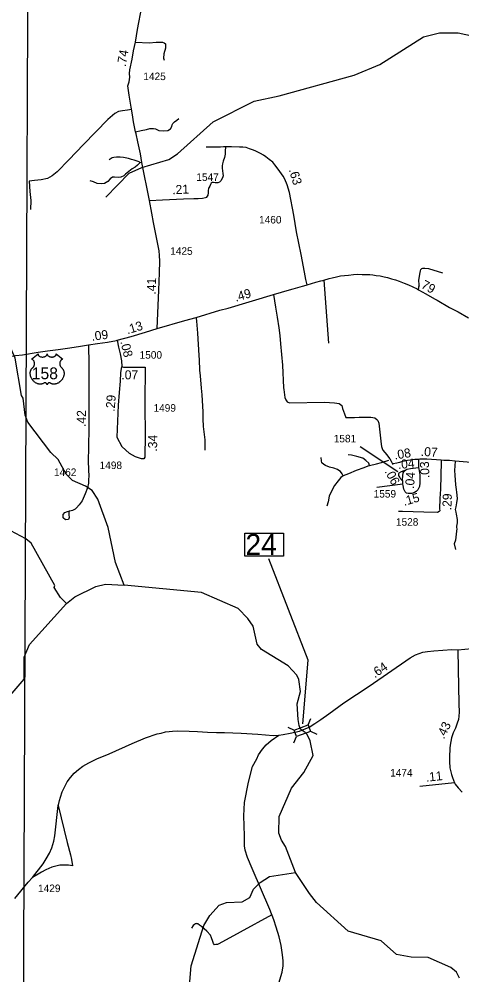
# Model space of a CAD drawing. Extents: x 2290615 to 2522933, y 819489 to 1012715.
# Drawn here: x 2369757 to 2377103, y 973391 to 989250 of the extents above; entities that cross this region are included whole.
import ezdxf

# ---------------------------------------------------------------- set-up
doc = ezdxf.new("R2010")
doc.units = 0
for name, color, linetype in [('Exist Hydrographic Creek Single Shore', 7, 'Continuous'), ('Exist Hydrographic Misc Water Feature', 7, 'Continuous'), ('Exist Road Non-System Type 51', 7, 'Continuous'), ('Exist Road Primary US Attributed', 7, 'Continuous'), ('Exist Road Primary US Mileage Hundredths English Label', 7, 'Continuous'), ('Exist Road Primary US Shield CELL', 7, 'Continuous'), ('Exist Road Primary US Shield Number Label', 7, 'Continuous'), ('Exist Road Secondary Mileage Hundredths English Label', 7, 'Continuous'), ('Exist Road Secondary Structure Standard Bridge CELL', 7, 'Continuous'), ('Exist Road Secondary Structure Standard Bridge Number Label', 7, 'Continuous'), ('Exist Road Secondary Type 51 Attributed', 7, 'Continuous'), ('Exist Road Secondary Type 51 Number Label', 7, 'Continuous'), ('Map Preparation Inset Cut Line', 7, 'Continuous')]:
    doc.layers.add(name, color=color, linetype=linetype)

msp = doc.modelspace()

# ---------------------------------------------------------------- linework, layer by layer
at = {"layer": 'Exist Hydrographic Creek Single Shore'}
for points in [[(2371195, 986297), (2371581, 986694), (2371795, 986788), (2372243, 986918), (2372385, 987013), (2372978, 987546), (2373655, 987886), (2374071, 987975), (2375316, 988319), (2375739, 988497), (2376466, 988957), (2376732, 989020), (2377040, 989023), (2377425, 988937), (2377776, 988801), (2377776, 988774)], [(2370543, 979554), (2370683, 979665), (2371030, 979836), (2371188, 979873), (2371497, 979859)], [(2374343, 975091), (2374179, 975521), (2374111, 975627), (2374068, 975743), (2374072, 976019), (2374274, 976490), (2374479, 976748), (2374634, 977033), (2374585, 977277), (2374535, 977381), (2374504, 977415), (2374455, 977444), (2374427, 977470), (2374404, 977527), (2374389, 977626), (2374372, 977889), (2374428, 978092), (2374400, 978291), (2374366, 978365), (2374222, 978520), (2373777, 978791), (2373709, 978880), (2373639, 979179), (2373554, 979303), (2373393, 979468), (2372781, 979735), (2371497, 979859)], [(2368656, 975641), (2368700, 975857), (2368728, 976249), (2368818, 976423), (2369081, 976670), (2369112, 976879), (2369060, 976995), (2369066, 977195), (2369441, 977831), (2369843, 978297), (2369838, 978661), (2369927, 978872), (2370543, 979554)], [(2369318, 972032), (2369618, 971985), (2370077, 971958), (2370495, 971857), (2371085, 971921), (2371401, 972009), (2371707, 972179), (2372102, 972570), (2372226, 972644), (2372442, 972705), (2372523, 972823), (2372563, 972956), (2372614, 973543), (2372821, 974211), (2372919, 974379), (2373075, 974547), (2373200, 974591), (2373458, 974602), (2373582, 974673), (2373647, 974813), (2373754, 974922), (2373910, 975024), (2374343, 975091)], [(2377066, 973335), (2377014, 973435), (2376922, 973516), (2376544, 973678), (2376261, 973683), (2376019, 973729), (2375766, 973958), (2375214, 974119), (2374691, 974593), (2374572, 974743), (2374343, 975091)]]:
    msp.add_lwpolyline(points, dxfattribs=at)
at = {"layer": 'Exist Hydrographic Misc Water Feature'}
for points in [[(2371497, 979859), (2371358, 980234), (2371234, 980813), (2371061, 981285), (2370968, 981426), (2370858, 981500), (2370641, 981596), (2370539, 981697), (2370403, 981944), (2370284, 982061), (2369903, 982564), (2369859, 982680), (2369822, 982961), (2369797, 983003), (2369689, 983626), (2369637, 983751), (2369427, 983913), (2369019, 983834), (2368712, 983756)], [(2370543, 979554), (2370441, 979655), (2370339, 979818), (2370347, 979851), (2369954, 980557), (2369870, 980629), (2369618, 980760), (2369042, 980900), (2368883, 980900), (2368434, 980826), (2367816, 980886)]]:
    msp.add_lwpolyline(points, dxfattribs=at)
at = {"layer": 'Exist Road Non-System Type 51'}
for p, q in [((2374814, 984920), (2374889, 983871)), ((2374814, 984920), (2374889, 983871)), ((2376124, 981536), (2375694, 981479))]:
    msp.add_line(p, q, dxfattribs=at)
for points in [[(2371688, 988866), (2371917, 988858), (2372031, 988870), (2372136, 988867), (2372164, 988859), (2372183, 988842), (2372183, 988767), (2372156, 988673), (2372153, 988602), (2372162, 988571)], [(2371620, 987753), (2371553, 987742), (2371470, 987727), (2371404, 987715), (2371342, 987686), (2371226, 987584), (2370827, 987171), (2370583, 986915), (2370390, 986717), (2370307, 986651), (2370227, 986604), (2370122, 986583), (2370012, 986574), (2369926, 986562), (2369935, 986389), (2369950, 986243), (2369946, 986089)], [(2371690, 987379), (2371781, 987400), (2371872, 987421), (2371926, 987433), (2371985, 987436), (2372021, 987427), (2372073, 987404), (2372156, 987394), (2372225, 987401), (2372271, 987431), (2372293, 987467), (2372296, 987498), (2372309, 987516), (2372335, 987546), (2372373, 987574), (2372405, 987599)], [(2373181, 987130), (2373176, 987058), (2373176, 987007), (2373166, 986955), (2373142, 986895), (2373129, 986849), (2373123, 986815), (2373123, 986778), (2373129, 986730), (2373139, 986688), (2373140, 986650), (2373130, 986618), (2373102, 986566), (2373084, 986544), (2373056, 986531), (2373007, 986534), (2372980, 986538), (2372957, 986539), (2372944, 986529), (2372931, 986507), (2372919, 986477), (2372906, 986450)], [(2371763, 986865), (2371746, 986881), (2371666, 986911), (2371621, 986918), (2371569, 986939), (2371487, 986956), (2371431, 986959), (2371370, 986957), (2371328, 986956), (2371301, 986950), (2371249, 986914)], [(2371793, 986872), (2371762, 986865), (2371722, 986829), (2371683, 986791), (2371633, 986765), (2371576, 986722), (2371523, 986679), (2371494, 986652), (2371444, 986628), (2371398, 986621), (2371338, 986630), (2371306, 986627), (2371270, 986599), (2371226, 986554), (2371174, 986523), (2371125, 986518), (2371053, 986524), (2370989, 986550), (2370937, 986564)], [(2376384, 984758), (2376390, 984793), (2376392, 984849), (2376390, 984912), (2376404, 985016), (2376414, 985073), (2376423, 985093), (2376436, 985113), (2376456, 985120), (2376490, 985120), (2376551, 985110), (2376781, 985041)], [(2373980, 984679), (2374009, 984471), (2374036, 984304), (2374066, 984128), (2374085, 984000), (2374095, 983864), (2374127, 983509), (2374141, 983130), (2374147, 983104), (2374164, 982974), (2374180, 982931), (2374205, 982900), (2374243, 982885), (2374824, 982893), (2374987, 982881), (2375069, 982870), (2375112, 982840), (2375124, 982787), (2375157, 982701), (2375175, 982641), (2375323, 982642), (2375397, 982643), (2375503, 982645), (2375553, 982646), (2375595, 982645), (2375626, 982642), (2375656, 982632), (2375692, 982609), (2375709, 982588), (2375724, 982548), (2375766, 982197), (2375772, 982157), (2375778, 982124), (2375790, 982099), (2375856, 982019), (2375888, 981983), (2375908, 981952), (2375931, 981913), (2375960, 981859)], [(2372694, 984301), (2372696, 984287), (2372700, 984236), (2372715, 984040), (2372740, 983670), (2372746, 983599), (2372752, 983423), (2372759, 983332), (2372775, 983128), (2372788, 983017), (2372806, 982736), (2372807, 982616), (2372809, 982492), (2372836, 982268), (2372838, 982207), (2372839, 982130), (2372840, 982097)], [(2375568, 981842), (2375558, 981884), (2375511, 981926), (2375457, 981963), (2375358, 981994), (2375270, 982013), (2375218, 982022)], [(2375568, 981842), (2375558, 981884), (2375511, 981926), (2375457, 981963), (2375358, 981994), (2375270, 982013), (2375218, 982022)], [(2375131, 981669), (2375114, 981703), (2375088, 981744), (2375063, 981762), (2375037, 981775), (2374981, 981799), (2374907, 981818), (2374842, 981843), (2374810, 981862), (2374780, 981888), (2374773, 981922), (2374767, 981978)], [(2375131, 981669), (2375114, 981703), (2375088, 981744), (2375063, 981762), (2375037, 981775), (2374981, 981799), (2374907, 981818), (2374842, 981843), (2374810, 981862), (2374780, 981888), (2374773, 981922), (2374767, 981978)], [(2375568, 981842), (2375477, 981805), (2375347, 981758), (2375222, 981704), (2375131, 981669)], [(2375568, 981842), (2375477, 981805), (2375347, 981758), (2375222, 981704), (2375131, 981669)], [(2375568, 981842), (2375686, 981870), (2375769, 981893), (2375889, 981933)], [(2375568, 981842), (2375686, 981870), (2375769, 981893), (2375889, 981933)], [(2376992, 981916), (2376983, 981761), (2376984, 981681), (2376996, 981524), (2377006, 981447), (2377015, 981401), (2377026, 981296), (2377012, 981225), (2377001, 981155), (2376993, 981112), (2377002, 981068), (2377008, 981033), (2377023, 980947), (2377026, 980890), (2377015, 980837), (2377012, 980814), (2377021, 980790), (2377015, 980753), (2376995, 980606), (2376977, 980541), (2376999, 980448)], [(2370908, 981620), (2370908, 981549), (2370891, 981473), (2370850, 981373), (2370802, 981259), (2370751, 981189), (2370710, 981140), (2370685, 981118), (2370643, 981095), (2370598, 981087), (2370583, 981083), (2370579, 981027), (2370587, 980979), (2370575, 980949), (2370526, 980943), (2370488, 980977), (2370486, 981030), (2370515, 981065), (2370558, 981080), (2370583, 981083)], [(2375131, 981669), (2375097, 981642), (2375050, 981586), (2374989, 981511), (2374938, 981418), (2374903, 981334), (2374884, 981241), (2374865, 981171)], [(2375131, 981669), (2375097, 981642), (2375050, 981586), (2374989, 981511), (2374938, 981418), (2374903, 981334), (2374884, 981241), (2374865, 981171)], [(2370407, 976200), (2370555, 975589), (2370611, 975381), (2370627, 975307), (2370641, 975199), (2370578, 975212), (2370434, 975213), (2370302, 975176), (2370198, 975135), (2370129, 975096), (2370072, 975060), (2369976, 975009)], [(2373952, 974388), (2373423, 974099), (2373072, 973904), (2373046, 973894), (2373020, 973894), (2372998, 973891), (2372984, 973909), (2372968, 973943), (2372949, 974007), (2372934, 974048), (2372869, 974118), (2372784, 974194), (2372748, 974218), (2372720, 974240), (2372706, 974239), (2372694, 974241), (2372684, 974237), (2372668, 974227), (2372646, 974209), (2372615, 974168)], [(2373952, 974388), (2373423, 974099), (2373072, 973904), (2373046, 973894), (2373020, 973894), (2372998, 973891), (2372984, 973909), (2372968, 973943), (2372949, 974007), (2372934, 974048), (2372869, 974118), (2372784, 974194), (2372748, 974218), (2372720, 974240), (2372706, 974239), (2372694, 974241), (2372684, 974237), (2372668, 974227), (2372646, 974209), (2372615, 974168)]]:
    msp.add_lwpolyline(points, dxfattribs=at)
at = {"layer": 'Exist Road Primary US Attributed'}
for points in [[(2374538, 984843), (2374682, 984883), (2374765, 984907), (2374795, 984914), (2374814, 984920), (2374902, 984945), (2374951, 984957), (2375021, 984974), (2375090, 984988), (2375154, 984994), (2375224, 985003), (2375302, 985011), (2375372, 985017), (2375451, 985015), (2375512, 985014), (2375575, 985011), (2375628, 985005), (2375680, 984996), (2375749, 984989), (2375813, 984975), (2375868, 984962), (2375933, 984943), (2375999, 984923), (2376064, 984902), (2376146, 984870), (2376219, 984840), (2376289, 984810), (2376362, 984773), (2376384, 984758), (2376505, 984691), (2376650, 984609), (2376692, 984585), (2376899, 984466), (2377039, 984391), (2377210, 984294)], [(2372048, 984117), (2372508, 984251), (2372694, 984301), (2373086, 984418), (2373225, 984456), (2373980, 984679), (2374243, 984757), (2374304, 984776), (2374456, 984817), (2374518, 984837), (2374538, 984843)], [(2371384, 983923), (2371616, 983985), (2371856, 984058), (2372048, 984117)], [(2370908, 983847), (2371055, 983869), (2371221, 983890), (2371371, 983918), (2371384, 983923), (2371384, 983923), (2371384, 983923)], [(2368044, 983427), (2368969, 983556), (2369266, 983603), (2369467, 983632), (2369699, 983667), (2369815, 983682), (2370070, 983722), (2370225, 983744), (2370405, 983770), (2370597, 983795), (2370774, 983822), (2370908, 983847)]]:
    msp.add_lwpolyline(points, dxfattribs=at)
at = {"layer": 'Exist Road Primary US Shield CELL'}
msp.add_lwpolyline([(2370070, 983694), (2370070, 983689), (2370071, 983684), (2370072, 983681), (2370074, 983676), (2370078, 983670), (2370084, 983664), (2370090, 983659), (2370094, 983656), (2370102, 983652), (2370110, 983649), (2370119, 983646), (2370128, 983644), (2370139, 983643), (2370149, 983643), (2370160, 983644), (2370172, 983646), (2370177, 983648), (2370184, 983650), (2370189, 983652), (2370196, 983656), (2370201, 983659), (2370205, 983662), (2370210, 983667), (2370215, 983673), (2370217, 983676), (2370218, 983679), (2370221, 983685), (2370221, 983688), (2370222, 983694), (2370222, 983689), (2370223, 983686), (2370223, 983683), (2370225, 983680), (2370227, 983675), (2370229, 983671), (2370234, 983666), (2370237, 983663), (2370240, 983661), (2370247, 983656), (2370255, 983652), (2370260, 983650), (2370264, 983648), (2370269, 983647), (2370275, 983645), (2370280, 983644), (2370286, 983644), (2370292, 983643), (2370296, 983643), (2370302, 983643), (2370308, 983643), (2370313, 983644), (2370319, 983645), (2370324, 983646), (2370330, 983648), (2370336, 983650), (2370341, 983652), (2370348, 983656), (2370353, 983659), (2370357, 983662), (2370362, 983666), (2370366, 983671), (2370369, 983675), (2370370, 983679), (2370372, 983683), (2370373, 983687), (2370374, 983691), (2370374, 983694), (2370480, 983609), (2370478, 983608), (2370472, 983606), (2370467, 983603), (2370460, 983598), (2370457, 983595), (2370454, 983592), (2370451, 983589), (2370448, 983586), (2370445, 983582), (2370442, 983577), (2370440, 983573), (2370438, 983569), (2370434, 983560), (2370433, 983555), (2370432, 983550), (2370431, 983541), (2370430, 983536), (2370430, 983532), (2370430, 983527), (2370431, 983522), (2370432, 983518), (2370432, 983513), (2370434, 983508), (2370436, 983503), (2370438, 983497), (2370443, 983488), (2370449, 983478), (2370454, 983473), (2370458, 983468), (2370465, 983463), (2370468, 983460), (2370472, 983456), (2370479, 983448), (2370481, 983444), (2370484, 983440), (2370487, 983436), (2370489, 983431), (2370491, 983427), (2370495, 983418), (2370498, 983409), (2370499, 983405), (2370501, 983394), (2370502, 983389), (2370503, 983379), (2370503, 983367), (2370502, 983355), (2370499, 983341), (2370498, 983333), (2370495, 983324), (2370492, 983316), (2370487, 983303), (2370483, 983295), (2370477, 983284), (2370474, 983278), (2370469, 983272), (2370463, 983264), (2370457, 983256), (2370449, 983247), (2370443, 983241), (2370434, 983233), (2370429, 983229), (2370422, 983224), (2370413, 983217), (2370403, 983212), (2370395, 983207), (2370387, 983204), (2370378, 983201), (2370362, 983196), (2370357, 983195), (2370350, 983194), (2370343, 983194), (2370337, 983193), (2370329, 983193), (2370321, 983194), (2370313, 983195), (2370305, 983197), (2370296, 983199), (2370289, 983202), (2370281, 983206), (2370268, 983214), (2370264, 983216), (2370262, 983217), (2370257, 983217), (2370252, 983216), (2370247, 983214), (2370244, 983213), (2370240, 983210), (2370237, 983208), (2370234, 983204), (2370231, 983201), (2370229, 983199), (2370225, 983193), (2370224, 983190), (2370223, 983187), (2370222, 983182), (2370220, 983188), (2370218, 983193), (2370216, 983196), (2370213, 983200), (2370210, 983204), (2370206, 983207), (2370202, 983210), (2370198, 983213), (2370195, 983215), (2370191, 983216), (2370188, 983217), (2370184, 983217), (2370182, 983217), (2370178, 983216), (2370174, 983213), (2370169, 983210), (2370164, 983207), (2370158, 983204), (2370154, 983202), (2370149, 983199), (2370143, 983197), (2370136, 983196), (2370129, 983194), (2370123, 983194), (2370117, 983193), (2370111, 983193), (2370105, 983193), (2370100, 983193), (2370093, 983194), (2370085, 983195), (2370079, 983197), (2370072, 983198), (2370064, 983201), (2370057, 983204), (2370047, 983208), (2370040, 983211), (2370030, 983217), (2370017, 983226), (2370008, 983234), (2370001, 983240), (2369991, 983250), (2369985, 983257), (2369976, 983269), (2369970, 983278), (2369966, 983284), (2369960, 983294), (2369957, 983301), (2369953, 983310), (2369950, 983319), (2369947, 983327), (2369946, 983332), (2369944, 983341), (2369943, 983348), (2369941, 983357), (2369941, 983366), (2369941, 983375), (2369941, 983382), (2369942, 983390), (2369943, 983399), (2369945, 983407), (2369946, 983412), (2369949, 983419), (2369952, 983426), (2369955, 983433), (2369958, 983439), (2369963, 983445), (2369967, 983451), (2369972, 983456), (2369978, 983462), (2369983, 983466), (2369989, 983472), (2369992, 983476), (2369996, 983481), (2369999, 983485), (2370002, 983490), (2370005, 983496), (2370007, 983501), (2370009, 983508), (2370011, 983513), (2370012, 983519), (2370013, 983525), (2370013, 983533), (2370013, 983539), (2370012, 983547), (2370011, 983554), (2370009, 983560), (2370006, 983567), (2370004, 983572), (2370000, 983579), (2369995, 983585), (2369991, 983591), (2369986, 983595), (2369981, 983599), (2369977, 983602), (2369972, 983605), (2369967, 983608), (2369963, 983609)], close=True, dxfattribs=at)
at = {"layer": 'Exist Road Secondary Structure Standard Bridge CELL'}
for p, q in [((2374553, 977540), (2374599, 977643)), ((2374217, 977499), (2374321, 977453)), ((2374593, 977434), (2374696, 977387)), ((2374315, 977241), (2374361, 977344))]:
    msp.add_line(p, q, dxfattribs=at)
msp.add_lwpolyline([(2374321, 977453), (2374553, 977540), (2374593, 977432), (2374361, 977344)], close=True, dxfattribs=at)
at = {"layer": 'Exist Road Secondary Structure Standard Bridge Number Label'}
msp.add_lwpolyline([(2373499, 980720), (2374143, 980720), (2374143, 980338), (2373499, 980338)], close=True, dxfattribs=at)
msp.add_lwpolyline([(2374462, 977554), (2374551, 978612), (2373902, 980292)], dxfattribs=at)
at = {"layer": 'Exist Road Secondary Type 51 Attributed'}
msp.add_line((2376980, 976576), (2376406, 976515), dxfattribs=at)
for points in [[(2371919, 986240), (2371793, 986872), (2371768, 987016), (2371726, 987212), (2371697, 987346), (2371690, 987379), (2371654, 987545), (2371636, 987660), (2371613, 987789), (2371581, 987986), (2371570, 988068), (2371561, 988141), (2371582, 988207), (2371596, 988286), (2371590, 988345), (2371596, 988408), (2371633, 988584), (2371657, 988724), (2371688, 988866), (2371719, 989078), (2371795, 989453)], [(2374538, 984843), (2374514, 984929), (2374491, 985053), (2374434, 985346), (2374361, 985722), (2374316, 985997), (2374243, 986375), (2374205, 986501), (2374166, 986593), (2374138, 986643), (2374084, 986724), (2374040, 986785), (2373999, 986834), (2373965, 986876), (2373905, 986923), (2373852, 986964), (2373813, 986992), (2373759, 987022), (2373673, 987063), (2373627, 987080), (2373579, 987097), (2373553, 987106), (2373523, 987117), (2373471, 987123), (2373412, 987126), (2373281, 987133), (2373181, 987130), (2373146, 987129), (2373099, 987126), (2372915, 987125), (2372861, 987123)], [(2371919, 986240), (2372134, 986249), (2372482, 986266), (2372653, 986274), (2372726, 986276), (2372798, 986281), (2372849, 986289), (2372872, 986296), (2372895, 986329), (2372898, 986366), (2372898, 986395), (2372906, 986450)], [(2372048, 984117), (2372074, 984750), (2372084, 985039), (2372091, 985231), (2372088, 985329), (2372078, 985407), (2372027, 985681), (2371987, 985877), (2371957, 986032), (2371919, 986240)], [(2371384, 983923), (2371407, 983806), (2371433, 983695), (2371454, 983581), (2371461, 983486)], [(2370908, 983847), (2370913, 983520), (2370912, 983411), (2370916, 983131), (2370916, 982754), (2370912, 982461), (2370910, 982151), (2370903, 981911), (2370912, 981655), (2370908, 981620)], [(2371461, 983486), (2371452, 983453), (2371437, 983383), (2371435, 983241), (2371414, 983055), (2371399, 982843), (2371378, 982314), (2371463, 982161), (2371586, 982043)], [(2371461, 983486), (2371488, 983473), (2371846, 983473)], [(2371846, 983473), (2371843, 982887), (2371847, 982302), (2371845, 982032), (2371845, 981983), (2371824, 981956), (2371785, 981952), (2371690, 981985), (2371586, 982043)], [(2378650, 982738), (2378585, 982670), (2378486, 982554), (2378226, 982285), (2378159, 982207), (2378011, 982070), (2377971, 982037), (2377939, 982016), (2377899, 981991), (2377866, 981971), (2377781, 981916), (2377750, 981903), (2377540, 981876), (2377191, 981899), (2376992, 981916), (2376895, 981924), (2376804, 981928), (2376758, 981932)], [(2376384, 981943), (2376324, 981942), (2376287, 981939), (2376247, 981931), (2376198, 981924), (2376153, 981916), (2376103, 981906), (2376066, 981895), (2376024, 981882), (2375965, 981869)], [(2376758, 981932), (2376758, 981903), (2376746, 981450), (2376735, 981298), (2376729, 981122), (2376735, 981089), (2376726, 981080), (2376698, 981064), (2376470, 981069), (2376116, 981079), (2376053, 981080)], [(2376384, 981943), (2376381, 981897), (2376382, 981845), (2376385, 981808)], [(2376758, 981932), (2376519, 981948), (2376454, 981951), (2376405, 981946), (2376384, 981943)], [(2376055, 981700), (2376057, 981705), (2376059, 981711), (2376063, 981719), (2376099, 981743), (2376143, 981760), (2376174, 981769)], [(2376121, 981584), (2376092, 981617), (2376075, 981649), (2376064, 981664), (2376061, 981668), (2376059, 981672), (2376056, 981680), (2376055, 981690), (2376055, 981700)], [(2376121, 981584), (2376119, 981610), (2376123, 981669), (2376131, 981723), (2376150, 981753), (2376174, 981769)], [(2376385, 981808), (2376386, 981786), (2376405, 981687), (2376408, 981621), (2376404, 981554), (2376397, 981497), (2376373, 981441), (2376346, 981411), (2376319, 981394), (2376273, 981380), (2376213, 981380), (2376183, 981385), (2376161, 981406), (2376139, 981452), (2376126, 981514), (2376124, 981536), (2376122, 981566), (2376121, 981584)], [(2376174, 981769), (2376190, 981781), (2376248, 981794), (2376341, 981803), (2376385, 981808)], [(2377037, 978787), (2377615, 978841), (2378484, 978913), (2379063, 978961), (2379191, 978971)], [(2374411, 977433), (2374568, 977499), (2374664, 977563), (2374764, 977628), (2374896, 977723), (2375142, 977905), (2375564, 978184), (2376243, 978654), (2376333, 978700), (2376393, 978725), (2376453, 978746), (2376531, 978757), (2376639, 978767), (2376937, 978791), (2377037, 978787)], [(2377037, 978787), (2377039, 978467), (2377055, 977888), (2377058, 977752), (2377054, 977685), (2377045, 977626), (2377025, 977565), (2376995, 977486), (2376956, 977405), (2376930, 977325), (2376908, 977204), (2376904, 977153), (2376895, 977005), (2376897, 976911), (2376901, 976850), (2376905, 976824), (2376930, 976717), (2376947, 976665), (2376980, 976576)], [(2369688, 974661), (2369905, 974928), (2369976, 975009), (2370155, 975236), (2370208, 975316), (2370262, 975408), (2370301, 975499), (2370330, 975608), (2370347, 975698), (2370407, 976200), (2370416, 976233), (2370428, 976282), (2370442, 976338), (2370471, 976428), (2370513, 976516), (2370555, 976592), (2370611, 976667), (2370670, 976739), (2370741, 976798), (2370816, 976853), (2370914, 976911), (2371045, 976974), (2371253, 977059), (2371630, 977229), (2371854, 977324), (2372048, 977388), (2372114, 977402), (2372187, 977422), (2372248, 977432), (2372300, 977435), (2372392, 977438), (2372578, 977433), (2372714, 977430), (2372880, 977421), (2373031, 977415), (2373164, 977411), (2373440, 977402), (2373717, 977384), (2373971, 977363), (2374065, 977367)], [(2374065, 977367), (2374138, 977379), (2374252, 977401), (2374411, 977433)], [(2374000, 973033), (2374120, 973438), (2374137, 973541), (2374136, 973624), (2374126, 973726), (2374106, 973876), (2374072, 974024), (2374020, 974183), (2373985, 974304), (2373916, 974476), (2373623, 975156), (2373547, 975340), (2373509, 975458), (2373498, 975532), (2373496, 975698), (2373484, 976032), (2373495, 976250), (2373564, 976587), (2373631, 976847), (2373699, 976975), (2373729, 977042), (2373793, 977134), (2373858, 977208), (2373938, 977278), (2374065, 977367)], [(2376980, 976576), (2376994, 976558), (2377044, 976494), (2377108, 976422)]]:
    msp.add_lwpolyline(points, dxfattribs=at)
at = {"layer": 'Exist Road Secondary Type 51 Number Label'}
msp.add_line((2376043, 981740), (2375413, 982154), dxfattribs=at)
at = {"layer": 'Map Preparation Inset Cut Line'}
msp.add_lwpolyline([(2369932, 996959), (2400126, 996959), (2403338, 985770), (2415972, 978275), (2416026, 958414), (2369771, 958414)], close=True, dxfattribs=at)

# ---------------------------------------------------------------- texts
at = {"layer": 'Exist Road Primary US Mileage Hundredths English Label'}
for s, rotation, p in [('.79', 330.9283, (2376366, 984825)), ('.49', 16.3996, (2373353, 984560)), ('.13', 16.9386, (2371556, 984020)), ('.09', 7.1934, (2370965, 983912))]:
    msp.add_text(s, height=150, rotation=rotation, dxfattribs=at).set_placement(p)
at = {"layer": 'Exist Road Primary US Shield Number Label'}
msp.add_text('158', height=195, dxfattribs=at).set_placement((2369966, 983275))
at = {"layer": 'Exist Road Secondary Mileage Hundredths English Label'}
for s, rotation, p in [('.74', 80.3468, (2371525, 988453)), ('.63', 287.031, (2374229, 986750)), ('.21', 2.8022, (2372300, 986343)), ('.41', 88.1244, (2372022, 984677)), ('.08', 283.3397, (2371436, 983898)), ('.29', 85.917, (2371341, 982732)), ('.42', 89.2613, (2370862, 982482)), ('.34', 89.6025, (2372046, 982073)), ('.08', 9.4688, (2375991, 981940)), ('.07', 356.2364, (2376418, 982004)), ('.04', 5.4873, (2376046, 981784)), ('.03', 92.1489, (2376566, 981635)), ('.06', 298.739, (2375816, 981745)), ('.04', 85.7136, (2376308, 981452)), ('.15', 16.2001, (2376146, 981172)), ('.29', 88.1712, (2376928, 981098)), ('.64', 34.6754, (2375658, 978310)), ('.43', 64.2729, (2376807, 977294)), ('.11', 6.0127, (2376511, 976595))]:
    msp.add_text(s, height=150, rotation=rotation, dxfattribs=at).set_placement(p)
msp.add_text('.07', height=150, dxfattribs=at).set_placement((2371453, 983273))
at = {"layer": 'Exist Road Secondary Structure Standard Bridge Number Label'}
msp.add_text('24', height=350, dxfattribs=at).set_placement((2373512, 980357))
at = {"layer": 'Exist Road Secondary Type 51 Number Label'}
for s, p in [('1425', (2371818, 988238)), ('1547', (2372697, 986565)), ('1460', (2373738, 985859)), ('1425', (2372264, 985339)), ('1500', (2371756, 983616)), ('1499', (2371987, 982736)), ('1581', (2374977, 982227)), ('1498', (2371092, 981784)), ('1462', (2370335, 981669)), ('1559', (2375639, 981311)), ('1528', (2376009, 980844)), ('1474', (2375913, 976682))]:
    msp.add_text(s, height=125, dxfattribs=at).set_placement(p)
msp.add_text('1429', height=125, rotation=360, dxfattribs=at).set_placement((2370071, 974765))

doc.saveas('drawing.dxf')
